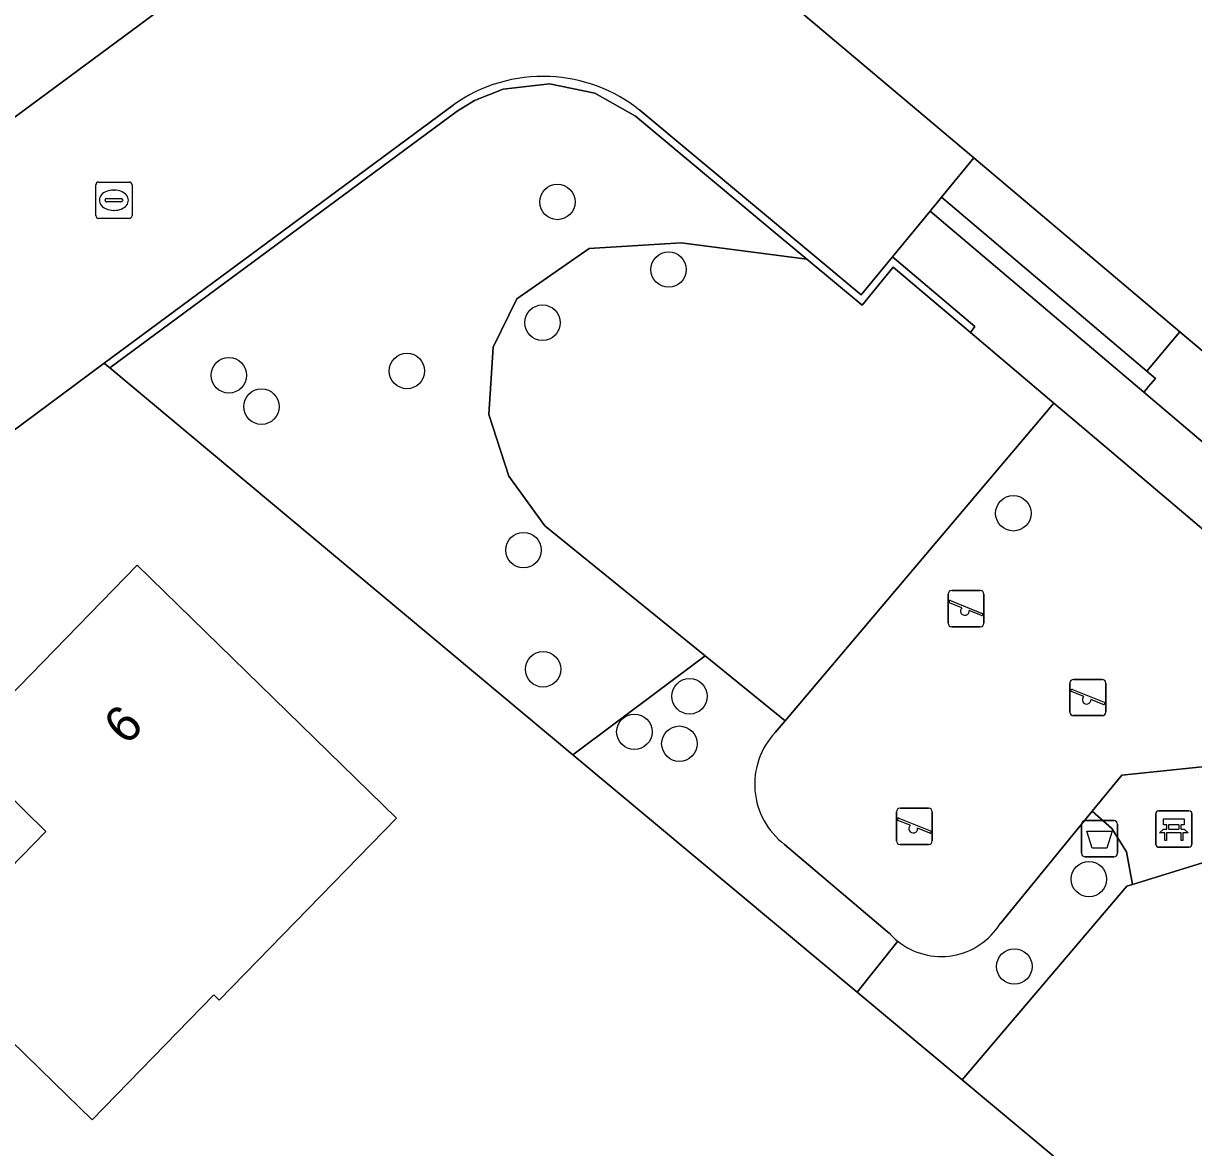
# Model space of a CAD drawing. Extents: x 157767 to 159172, y 387839 to 389425.
# Drawn here: x 158289.25 to 158321.55, y 388872.06 to 388903.08 of the extents above; entities that cross this region are included whole.
import ezdxf

# ---------------------------------------------------------------- set-up
doc = ezdxf.new("R2010")
doc.units = 0
for name, color, linetype in [('IMGEO_Afvalbak', 7, 'Continuous'), ('IMGEO_Bank', 7, 'Continuous'), ('IMGEO_Boom', 7, 'Continuous'), ('IMGEO_Erf', 7, 'Continuous'), ('IMGEO_Groenvoorziening', 7, 'Continuous'), ('IMGEO_Haag', 7, 'Continuous'), ('IMGEO_Kolk', 7, 'Continuous'), ('IMGEO_Pand', 7, 'Continuous'), ('IMGEO_Pand_nummerreeks', 7, 'Continuous'), ('IMGEO_Rijbaan_lokaal_open', 7, 'Continuous'), ('IMGEO_Speelvoorziening', 7, 'Continuous'), ('IMGEO_Terreindeel_zand', 7, 'Continuous'), ('IMGEO_Voetpad_open', 7, 'Continuous')]:
    doc.layers.add(name, color=color, linetype=linetype)

msp = doc.modelspace()

# ---------------------------------------------------------------- linework, layer by layer
at = {"layer": 'IMGEO_Afvalbak'}
for p, q in [((158318.56, 388881.083), (158319.35, 388881.083)), ((158319.35, 388881.083), (158318.56, 388881.083)), ((158318.46, 388880.183), (158318.46, 388880.983)), ((158318.46, 388880.983), (158318.46, 388880.183)), ((158319.45, 388880.983), (158319.45, 388880.183)), ((158319.45, 388880.183), (158319.45, 388880.983)), ((158319.35, 388880.083), (158318.56, 388880.083)), ((158318.56, 388880.083), (158319.35, 388880.083))]:
    msp.add_line(p, q, dxfattribs=at)
msp.add_lwpolyline([(158318.603, 388880.797), (158319.307, 388880.797), (158319.158, 388880.327), (158318.752, 388880.327), (158318.603, 388880.797)], dxfattribs=at)
for centre, start, end in [((158318.56, 388880.983), 90, 180), ((158318.56, 388880.983), 90, 180), ((158319.35, 388880.983), 0, 90), ((158319.35, 388880.983), 360, 90), ((158318.56, 388880.183), 180, 270), ((158318.56, 388880.183), 180, 270), ((158319.35, 388880.183), 270, 0), ((158319.35, 388880.183), 270, 0)]:
    msp.add_arc(centre, 0.1, start, end, dxfattribs=at)
at = {"layer": 'IMGEO_Bank'}
for p, q in [((158320.509, 388880.426), (158320.509, 388881.267)), ((158320.509, 388881.267), (158320.509, 388880.426)), ((158320.584, 388881.351), (158321.425, 388881.351)), ((158321.425, 388881.351), (158320.584, 388881.351)), ((158321.509, 388881.276), (158321.509, 388880.435)), ((158321.509, 388880.435), (158321.509, 388881.276)), ((158321.206, 388880.749), (158320.813, 388880.749)), ((158320.818, 388880.857), (158320.818, 388880.963)), ((158320.862, 388880.963), (158320.862, 388880.857)), ((158321.15, 388880.969), (158320.868, 388880.969)), ((158320.868, 388880.851), (158321.15, 388880.851)), ((158321.156, 388880.857), (158321.156, 388880.963)), ((158321.2, 388880.963), (158321.2, 388880.857)), ((158321.434, 388880.351), (158320.593, 388880.351)), ((158320.593, 388880.351), (158321.434, 388880.351))]:
    msp.add_line(p, q, dxfattribs=at)
for points in [[(158320.812, 388880.969), (158320.726, 388880.969), (158320.726, 388881.13), (158321.289, 388881.13), (158321.289, 388880.969), (158321.206, 388880.969)], [(158320.756, 388880.749), (158320.614, 388880.749), (158320.726, 388880.851), (158320.812, 388880.851)], [(158320.806, 388880.742), (158320.806, 388880.535), (158320.763, 388880.535), (158320.763, 388880.742)], [(158321.206, 388880.851), (158321.289, 388880.851), (158321.401, 388880.749), (158321.262, 388880.749)], [(158321.256, 388880.742), (158321.256, 388880.535), (158321.212, 388880.535), (158321.212, 388880.742)]]:
    msp.add_lwpolyline(points, dxfattribs=at)
for centre, radius, start, end in [((158320.587, 388881.273), 0.0779, 92.4484, 184.2845), ((158320.587, 388881.273), 0.0779, 92.4484, 184.2845), ((158321.431, 388881.273), 0.0779, 2.4484, 94.2845), ((158321.431, 388881.273), 0.0779, 2.4484, 94.2845), ((158320.756, 388880.742), 0.00671, 2.8957, 87.1043), ((158320.813, 388880.742), 0.00671, 92.8957, 177.1043), ((158320.811, 388880.962), 0.00671, 2.8957, 87.1043), ((158320.811, 388880.858), 0.00671, 272.8957, 357.1043), ((158320.868, 388880.962), 0.00671, 92.8957, 177.1043), ((158320.868, 388880.858), 0.00671, 182.8957, 267.1043), ((158321.15, 388880.962), 0.00671, 2.8957, 87.1043), ((158321.15, 388880.858), 0.00671, 272.8957, 357.1043), ((158321.207, 388880.962), 0.00671, 92.8957, 177.1043), ((158321.207, 388880.858), 0.00671, 182.8957, 267.1043), ((158321.205, 388880.742), 0.00671, 2.8957, 87.1043), ((158321.262, 388880.742), 0.00671, 92.8957, 177.1043), ((158320.587, 388880.429), 0.0779, 182.4484, 274.2845), ((158320.587, 388880.429), 0.0779, 182.4484, 274.2845), ((158321.431, 388880.429), 0.0779, 272.4484, 4.2845), ((158321.431, 388880.429), 0.0779, 272.4484, 4.2845)]:
    msp.add_arc(centre, radius, start, end, dxfattribs=at)
at = {"layer": 'IMGEO_Boom'}
for centre in [(158303.993, 388898.152), (158307.062, 388896.286), (158303.582, 388894.821), (158299.84, 388893.489), (158294.924, 388893.369), (158295.825, 388892.505), (158316.578, 388889.563), (158303.058, 388888.547), (158303.598, 388885.258), (158307.641, 388884.513), (158306.118, 388883.535), (158307.36, 388883.206), (158318.664, 388879.47), (158316.605, 388877.059)]:
    msp.add_circle(centre, 0.489, dxfattribs=at)
at = {"layer": 'IMGEO_Erf'}
for points in [[(158310.65, 388903.446), (158315.486, 388899.369), (158321.174, 388894.573), (158332.006, 388885.44), (158332.467, 388885.051), (158332.761, 388885.399), (158341.323, 388895.526), (158351.618, 388921.021)], [(158216.607, 388916.741), (158232.096, 388895.814), (158240.436, 388884.544), (158248.771, 388873.283), (158251.619, 388872.869), (158308.503, 388914.903), (158311.764, 388910.605), (158310.078, 388908.525)], [(158336.583, 388868.029), (158330.688, 388860.972), (158315.168, 388873.93), (158312.265, 388876.354), (158304.422, 388882.902), (158297.761, 388888.464), (158291.64, 388893.575), (158291.561, 388893.641), (158291.482, 388893.707), (158255.376, 388866.868), (158255.05, 388864.819), (158261.746, 388855.773), (158272.039, 388841.868), (158277.918, 388833.925), (158281.995, 388828.417)]]:
    msp.add_lwpolyline(points, dxfattribs=at)
msp.add_lwpolyline([(158286.518, 388877.347), (158289.873, 388880.788), (158287.495, 388883.106), (158292.393, 388888.129), (158299.551, 388881.149), (158296.061, 388877.57), (158294.66, 388876.133), (158294.514, 388876.275), (158291.152, 388872.828), (158290.097, 388873.856)], close=True, dxfattribs=at)
at = {"layer": 'IMGEO_Groenvoorziening'}
for points in [[(158301.112, 388900.826), (158291.482, 388893.707), (158291.561, 388893.641), (158291.64, 388893.575), (158301.224, 388900.66), (158301.702, 388900.952), (158302.496, 388901.265), (158303.771, 388901.412), (158305.025, 388901.156), (158306.147, 388900.523), (158309.73, 388897.534), (158310.88, 388896.575), (158312.401, 388895.306), (158313.264, 388896.355), (158315.394, 388894.552), (158315.515, 388894.712), (158313.24, 388896.639)], [(158313.24, 388896.639), (158313.112, 388896.484), (158312.374, 388895.589), (158306.264, 388900.686)], [(158310.005, 388883.513), (158310.278, 388883.836), (158308.073, 388885.626), (158304.422, 388882.902), (158312.265, 388876.354), (158313.389, 388877.755)], [(158319.706, 388879.275), (158319.866, 388879.324), (158319.697, 388880.219), (158319.299, 388880.87), (158318.755, 388881.345), (158316.213, 388878.241)], [(158313.164, 388877.968), (158310.265, 388880.425)], [(158313.389, 388877.755), (158312.265, 388876.354), (158315.168, 388873.93), (158319.706, 388879.275)]]:
    msp.add_lwpolyline(points, dxfattribs=at)
for points in [[(158309.73, 388897.534), (158306.147, 388900.523), (158305.025, 388901.156), (158303.771, 388901.412), (158302.496, 388901.265), (158301.702, 388900.952), (158301.224, 388900.66), (158291.64, 388893.575), (158297.761, 388888.464), (158304.422, 388882.902), (158308.073, 388885.626), (158303.645, 388889.22), (158302.649, 388890.59), (158302.105, 388892.289), (158302.219, 388894.146), (158302.875, 388895.482), (158304.869, 388896.864), (158307.405, 388897.022), (158310.88, 388896.575)], [(158315.486, 388899.369), (158314.597, 388898.288), (158320.261, 388893.488), (158321.174, 388894.573)], [(158314.597, 388898.288), (158314.407, 388898.057), (158314.343, 388897.98), (158314.279, 388897.902), (158320.179, 388892.903), (158320.245, 388892.981), (158320.31, 388893.057), (158320.502, 388893.284), (158320.261, 388893.488)], [(158315.394, 388894.552), (158313.264, 388896.355), (158312.401, 388895.306), (158310.88, 388896.575), (158307.405, 388897.022), (158304.869, 388896.864), (158302.875, 388895.482), (158302.219, 388894.146), (158302.105, 388892.289), (158302.649, 388890.59), (158303.645, 388889.22), (158308.073, 388885.626), (158310.278, 388883.836), (158317.697, 388892.602)], [(158321.174, 388894.573), (158320.261, 388893.488), (158320.502, 388893.284), (158320.31, 388893.057), (158320.245, 388892.981), (158320.179, 388892.903), (158330.735, 388883.958), (158332.006, 388885.44)]]:
    msp.add_lwpolyline(points, close=True, dxfattribs=at)
for centre, radius, start, end in [((158303.596, 388897.322), 4.295, 87.5011, 125.3338), ((158303.597, 388897.333), 4.284, 51.5078, 87.5168), ((158311.521, 388882.086), 2.082, 136.7158, 232.9097), ((158314.586, 388879.248), 1.913, 231.2726, 328.2569), ((158314.571, 388879.229), 1.889, 221.8663, 231.2724)]:
    msp.add_arc(centre, radius, start, end, dxfattribs=at)
at = {"layer": 'IMGEO_Haag'}
for points in [[(158301.112, 388900.826), (158291.482, 388893.707), (158291.561, 388893.641), (158291.64, 388893.575), (158301.224, 388900.66), (158301.702, 388900.952), (158302.496, 388901.265), (158303.771, 388901.412), (158305.025, 388901.156), (158306.147, 388900.523), (158309.73, 388897.534), (158310.88, 388896.575), (158312.401, 388895.306), (158313.264, 388896.355), (158315.394, 388894.552), (158315.515, 388894.712), (158313.24, 388896.639)], [(158313.24, 388896.639), (158313.112, 388896.484), (158312.374, 388895.589), (158306.264, 388900.686)]]:
    msp.add_lwpolyline(points, dxfattribs=at)
msp.add_lwpolyline([(158314.343, 388897.98), (158314.279, 388897.902), (158320.179, 388892.903), (158320.245, 388892.981), (158320.31, 388893.057), (158320.502, 388893.284), (158320.261, 388893.488), (158314.597, 388898.288), (158314.407, 388898.057)], close=True, dxfattribs=at)
for centre, radius, start, end in [((158303.596, 388897.322), 4.295, 87.5011, 125.3338), ((158303.597, 388897.333), 4.284, 51.5078, 87.5168)]:
    msp.add_arc(centre, radius, start, end, dxfattribs=at)
at = {"layer": 'IMGEO_Kolk'}
for p, q in [((158291.251, 388897.774), (158291.251, 388898.626)), ((158291.326, 388898.7), (158292.178, 388898.7)), ((158291.739, 388898.48), (158291.764, 388898.48)), ((158292.252, 388898.626), (158292.252, 388897.774)), ((158291.51, 388898.194), (158291.51, 388898.206)), ((158291.948, 388898.157), (158291.55, 388898.157)), ((158291.553, 388898.243), (158291.951, 388898.243)), ((158291.994, 388898.206), (158291.994, 388898.194)), ((158291.762, 388897.92), (158291.737, 388897.92)), ((158292.178, 388897.7), (158291.326, 388897.7))]:
    msp.add_line(p, q, dxfattribs=at)
for points in [[(158291.251, 388897.774), (158291.251, 388898.626)], [(158291.326, 388898.7), (158292.178, 388898.7)], [(158292.252, 388898.626), (158292.252, 388897.774)], [(158292.178, 388897.7), (158291.326, 388897.7)]]:
    msp.add_lwpolyline(points, dxfattribs=at)
for centre, radius, start, end in [((158291.328, 388898.624), 0.0765, 91.552, 178.448), ((158291.328, 388898.624), 0.0765, 91.552, 178.448), ((158292.176, 388898.624), 0.0765, 1.552, 88.448), ((158292.176, 388898.624), 0.0765, 1.552, 88.448), ((158291.55, 388898.203), 0.0403, 85.8775, 175.7526), ((158291.547, 388898.193), 0.0366, 178.938, 274.7102), ((158291.951, 388898.2), 0.043, 264.8664, 352.4533), ((158291.955, 388898.205), 0.0386, 1.7309, 96.639), ((158291.328, 388897.776), 0.0765, 181.552, 268.448), ((158291.328, 388897.776), 0.0765, 181.552, 268.448), ((158292.176, 388897.776), 0.0765, 271.552, 358.448), ((158292.176, 388897.776), 0.0765, 271.552, 358.448)]:
    msp.add_arc(centre, radius, start, end, dxfattribs=at)
for centre, major_axis, ratio, start_param, end_param in [((158291.738, 388898.2), (-0.387, 0.002), 0.722429, 4.712389, 7.853982), ((158291.763, 388898.2), (-0.39, 0.002), 0.717154, 1.570796, 4.712389)]:
    msp.add_ellipse(centre, major_axis=major_axis, ratio=ratio, start_param=start_param, end_param=end_param, dxfattribs=at)
at = {"layer": 'IMGEO_Pand'}
msp.add_lwpolyline([(158290.097, 388873.856), (158291.152, 388872.828), (158294.514, 388876.275), (158294.66, 388876.133), (158296.061, 388877.57), (158299.551, 388881.149), (158292.393, 388888.129), (158287.495, 388883.106), (158289.873, 388880.788), (158286.518, 388877.347)], close=True, dxfattribs=at)
at = {"layer": 'IMGEO_Rijbaan_lokaal_open'}
for points in [[(158310.078, 388908.525), (158311.764, 388910.605), (158308.503, 388914.903), (158251.619, 388872.869), (158248.771, 388873.283), (158255.05, 388864.819), (158255.376, 388866.868), (158291.482, 388893.707)], [(158306.264, 388900.686), (158312.374, 388895.589), (158313.112, 388896.484), (158313.24, 388896.639), (158314.279, 388897.902), (158314.343, 388897.98), (158314.407, 388898.057), (158314.597, 388898.288), (158315.486, 388899.369), (158310.65, 388903.446)], [(158291.482, 388893.707), (158301.112, 388900.826)]]:
    msp.add_lwpolyline(points, dxfattribs=at)
for centre, radius, start, end in [((158303.596, 388897.322), 4.295, 87.5011, 125.3338), ((158303.597, 388897.333), 4.284, 51.5078, 87.5168)]:
    msp.add_arc(centre, radius, start, end, dxfattribs=at)
at = {"layer": 'IMGEO_Speelvoorziening'}
for p, q in [((158314.776, 388886.53), (158314.776, 388887.33)), ((158314.776, 388887.33), (158314.776, 388886.53)), ((158314.876, 388887.43), (158315.666, 388887.43)), ((158315.666, 388887.43), (158314.876, 388887.43)), ((158315.766, 388887.33), (158315.766, 388886.53)), ((158315.766, 388886.53), (158315.766, 388887.33)), ((158315.159, 388886.958), (158314.82, 388887.095)), ((158314.845, 388887.155), (158315.721, 388886.802)), ((158315.697, 388886.742), (158315.357, 388886.879)), ((158315.666, 388886.43), (158314.876, 388886.43)), ((158314.876, 388886.43), (158315.666, 388886.43)), ((158318.24, 388884.98), (158319.03, 388884.98)), ((158319.03, 388884.98), (158318.24, 388884.98)), ((158318.14, 388884.08), (158318.14, 388884.88)), ((158318.14, 388884.88), (158318.14, 388884.08)), ((158318.523, 388884.508), (158318.184, 388884.645)), ((158318.209, 388884.705), (158319.085, 388884.352)), ((158319.13, 388884.88), (158319.13, 388884.08)), ((158319.13, 388884.08), (158319.13, 388884.88)), ((158319.061, 388884.292), (158318.721, 388884.429)), ((158319.03, 388883.98), (158318.24, 388883.98)), ((158318.24, 388883.98), (158319.03, 388883.98)), ((158313.45, 388881.426), (158314.24, 388881.426)), ((158314.24, 388881.426), (158313.45, 388881.426)), ((158313.35, 388880.526), (158313.35, 388881.326)), ((158313.35, 388881.326), (158313.35, 388880.526)), ((158313.733, 388880.954), (158313.394, 388881.091)), ((158313.419, 388881.151), (158314.295, 388880.798)), ((158314.34, 388881.326), (158314.34, 388880.526)), ((158314.34, 388880.526), (158314.34, 388881.326)), ((158314.271, 388880.738), (158313.931, 388880.875)), ((158314.24, 388880.426), (158313.45, 388880.426)), ((158313.45, 388880.426), (158314.24, 388880.426))]:
    msp.add_line(p, q, dxfattribs=at)
for centre, radius, start, end in [((158314.876, 388887.33), 0.1, 90, 180), ((158314.876, 388887.33), 0.1, 90, 180), ((158315.666, 388887.33), 0.1, 0, 90), ((158315.666, 388887.33), 0.1, 360, 90), ((158314.833, 388887.125), 0.0327, 68.078, 248.078), ((158315.238, 388886.868), 0.12, 130.9928, 5.1632), ((158314.876, 388886.53), 0.1, 180, 270), ((158314.876, 388886.53), 0.1, 180, 270), ((158315.666, 388886.53), 0.1, 270, 0), ((158315.666, 388886.53), 0.1, 270, 0), ((158315.709, 388886.772), 0.0327, 248.078, 68.078), ((158318.24, 388884.88), 0.1, 90, 180), ((158318.24, 388884.88), 0.1, 90, 180), ((158319.03, 388884.88), 0.1, 0, 90), ((158319.03, 388884.88), 0.1, 360, 90), ((158318.197, 388884.675), 0.0327, 68.078, 248.078), ((158318.602, 388884.418), 0.12, 130.9928, 5.1632), ((158319.073, 388884.322), 0.0327, 248.078, 68.078), ((158318.24, 388884.08), 0.1, 180, 270), ((158318.24, 388884.08), 0.1, 180, 270), ((158319.03, 388884.08), 0.1, 270, 0), ((158319.03, 388884.08), 0.1, 270, 0), ((158313.45, 388881.326), 0.1, 90, 180), ((158313.45, 388881.326), 0.1, 90, 180), ((158314.24, 388881.326), 0.1, 0, 90), ((158314.24, 388881.326), 0.1, 360, 90), ((158313.407, 388881.121), 0.0327, 68.078, 248.078), ((158313.812, 388880.864), 0.12, 130.9928, 5.1632), ((158314.283, 388880.768), 0.0327, 248.078, 68.078), ((158313.45, 388880.526), 0.1, 180, 270), ((158313.45, 388880.526), 0.1, 180, 270), ((158314.24, 388880.526), 0.1, 270, 0), ((158314.24, 388880.526), 0.1, 270, 0)]:
    msp.add_arc(centre, radius, start, end, dxfattribs=at)
at = {"layer": 'IMGEO_Terreindeel_zand'}
for points in [[(158327.414, 388884.366), (158327.374, 388884.406), (158318.994, 388891.503), (158317.697, 388892.602), (158310.278, 388883.836), (158310.005, 388883.513)], [(158316.213, 388878.241), (158318.755, 388881.345), (158319.571, 388882.341), (158322.761, 388882.67)], [(158310.265, 388880.425), (158313.164, 388877.968)]]:
    msp.add_lwpolyline(points, dxfattribs=at)
for centre, radius, start, end in [((158311.521, 388882.086), 2.082, 136.7158, 232.9097), ((158314.586, 388879.248), 1.913, 231.2726, 328.2569), ((158314.571, 388879.229), 1.889, 221.8663, 231.2724)]:
    msp.add_arc(centre, radius, start, end, dxfattribs=at)
at = {"layer": 'IMGEO_Voetpad_open'}
for points in [[(158320.179, 388892.903), (158314.279, 388897.902), (158313.24, 388896.639), (158315.515, 388894.712), (158315.394, 388894.552), (158317.697, 388892.602), (158318.994, 388891.503), (158327.374, 388884.406), (158327.414, 388884.366), (158329.549, 388882.567), (158330.026, 388882.163), (158331.206, 388883.559), (158330.735, 388883.958)], [(158337.444, 388869.038), (158326.645, 388878.163), (158330.026, 388882.163), (158329.549, 388882.567), (158326.355, 388878.586), (158324.223, 388879.628), (158322.182, 388880.036), (158319.866, 388879.324), (158319.706, 388879.275), (158315.168, 388873.93), (158330.688, 388860.972), (158336.583, 388868.029)]]:
    msp.add_lwpolyline(points, close=True, dxfattribs=at)
msp.add_lwpolyline([(158324.559, 388881.185), (158322.761, 388882.67), (158319.571, 388882.341), (158318.755, 388881.345), (158319.299, 388880.87), (158319.697, 388880.219), (158319.866, 388879.324), (158322.182, 388880.036), (158324.223, 388879.628), (158326.355, 388878.586), (158329.549, 388882.567)], dxfattribs=at)

# ---------------------------------------------------------------- texts
at = {"layer": 'IMGEO_Pand_nummerreeks'}
msp.add_text('6', height=1, rotation=45.7219, dxfattribs=at).set_placement((158292.099, 388883.13))

doc.saveas('drawing.dxf')
